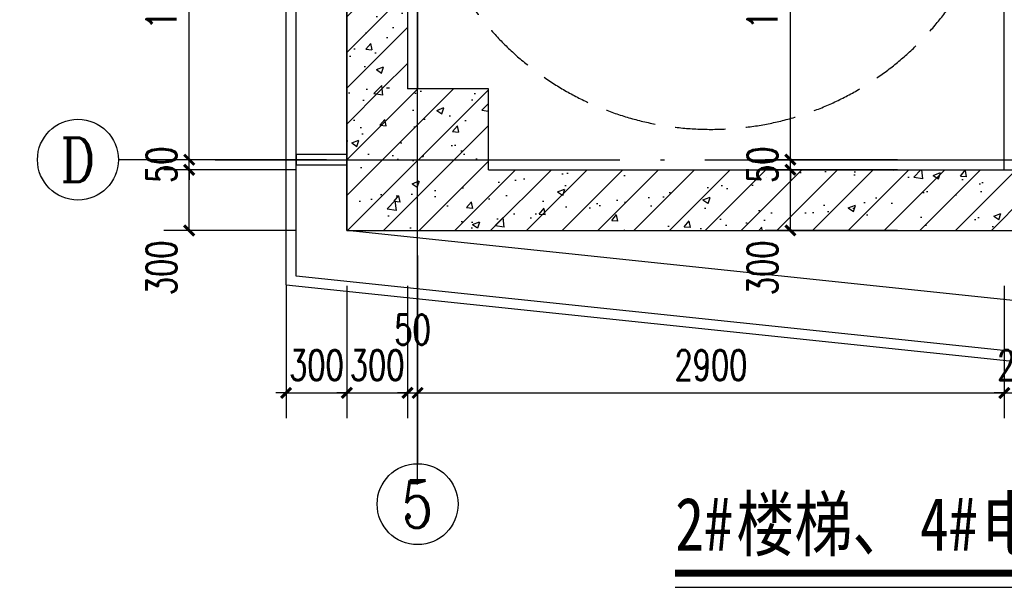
# Model space of a CAD drawing. Extents: x 797781 to 1255204, y 21234 to 1024248.
# Tile 777 of 1056: x 1156390 to 1161257, y 519144 to 521950. Entities that reach past the tile are written whole.
import ezdxf
from ezdxf.enums import TextEntityAlignment as Align

# ---------------------------------------------------------------- set-up
doc = ezdxf.new("R2010")
doc.units = 0
doc.header["$LTSCALE"] = 1000
doc.header["$MEASUREMENT"] = 0
doc.linetypes.add('230303生产综合楼-平面图_t8$0$DASH', pattern=[0.35, 0.25, -0.1])
doc.linetypes.add('230303生产综合楼-平面图_t8$0$DOTE', pattern=[2.42, 2, -0.2, 0.02, -0.2])
for name, color, linetype in [('230303生产综合楼-平面图_t8$0$3T_WOOD', 21, 'Continuous'), ('230303生产综合楼-平面图_t8$0$AXIS', 3, 'Continuous'), ('230303生产综合楼-平面图_t8$0$AXIS_TEXT', 7, 'Continuous'), ('230303生产综合楼-平面图_t8$0$COLUMN', 40, 'Continuous'), ('230303生产综合楼-平面图_t8$0$CURTWALL', 4, 'Continuous'), ('230303生产综合楼-平面图_t8$0$DIM_SYMB', 3, 'Continuous'), ('230303生产综合楼-平面图_t8$0$DOTE', 1, '230303生产综合楼-平面图_t8$0$DOTE'), ('230303生产综合楼-平面图_t8$0$PUB_HATCH', 8, 'Continuous'), ('230303生产综合楼-平面图_t8$0$PUB_TEXT', 7, 'Continuous'), ('230303生产综合楼-平面图_t8$0$STAIR', 2, 'Continuous'), ('230303生产综合楼-平面图_t8$0$WALL', 40, 'Continuous'), ('230303生产综合楼-平面图_t8$0$轮廓', 2, 'Continuous'), ('AXIS_TEXT', 7, 'Continuous'), ('PUB_TEXT', 7, 'Continuous')]:
    doc.layers.add(name, color=color, linetype=linetype)
doc.styles.add('230303生产综合楼-平面图_t8$0$-黑体', font='simhei.ttf', dxfattribs={"width": 0.8})
doc.styles.add('230303生产综合楼-平面图_t8$0$_TCH_AXIS', font='COMPLEX', dxfattribs={"bigfont": 'GBCBIG'})
doc.styles.add('230303生产综合楼-平面图_t8$0$_TCH_DIM', font='SIMPLEX', dxfattribs={"bigfont": 'GBCBIG'})
doc.styles.add('230303生产综合楼-平面图_T8$0$_TCH_DIM_T3', font='SIMPLEX', dxfattribs={"width": 0.705882, "bigfont": 'GBCBIG'})
doc.styles.add('COMPLEX', font='COMPLEX')
doc.dimstyles.new('230303生产综合楼-平面图_T8$0$_TCH_ARCH&&50', dxfattribs={"dimtxt": 148.75, "dimasz": 50, "dimexe": 125, "dimexo": 150, "dimgap": 63.125, "dimtad": 1, "dimdec": 0, "dimzin": 0, "dimdsep": 46, "dimtxsty": '230303生产综合楼-平面图_T8$0$_TCH_DIM_T3', "dimblk": '230303生产综合楼-平面图_t8$0$_ArchTick', "dimcen": 0.09, "dimclrt": 7, "dimazin": 2, "dimtfac": 1, "dimtdec": 0, "dimtix": 1, "dimtmove": 2, "dimatfit": 3, "dimfxl": 1, "dimtolj": 1, "dimtzin": 0, "dimarcsym": 0})
pattern_1 = [(45, (0, 0), (-88.388348, 88.388348), []), (50, (0, 0), (358.63009, -31.37607), [37.5, -412.5]), (355, (0, 0), (-69.37567, 376.09607), [30, -330]), (100.4514, (29.9, -2.6), (289.25469, 344.71977), [31.8701, -350.57106]), (46.1842, (0, 100), (533.62052, -82.7595), [56.25, -618.75]), (96.6356, (44.47, 93.1), (467.33135, 487.05894), [47.80514, -525.8565]), (351.1842, (0, 100), (467.33097, 487.0593), [45, -495]), (21, (50, 75), (298.453526, -201.309445), [37.5, -412.5]), (326, (50, 75), (121.65767, 362.57502), [30, -330]), (71.4514, (74.87, 58.22), (420.11131, 161.26525), [31.8701, -350.57106]), (37.5, (0, 0), (6.079928, 166.446927), [0, -326, 0, -335, 0, -331.25]), (7.5, (0, 0), (131.534769, 197.205856), [0, -191, 0, -318.5, 0, -126.25]), (327.5, (-111.5, 0), (266.911218, -11.277436), [0, -125, 0, -390, 0, -517.5]), (317.5, (-161.5, 0), (291.593085, 50.05249), [0, -162.5, 0, -259, 0, -367.5])]

# ---------------------------------------------------------------- blocks, each defined once
blk = doc.blocks.new('230303生产综合楼-平面图_t8$0$212')
at = {"layer": '230303生产综合楼-平面图_t8$0$3T_WOOD'}
blk.add_lwpolyline([(593636.3, -29828.8), (593636.3, -29878.8), (593886.3, -29878.8), (593886.3, -29828.8)], close=True, dxfattribs=at)
blk.add_lwpolyline([(593636.3, -29853.8), (593586.3, -29853.8)], dxfattribs=at)
blk.add_lwpolyline([(593636.3, -29853.8), (593586.3, -29853.8)], dxfattribs=at)
blk = doc.blocks.new('230303生产综合楼-平面图_t8$0$_ArchTick')
at = {"color": 0, "linetype": 'ByBlock', "const_width": 0.3}
blk.add_lwpolyline([(-0.5, -0.5), (0.5, 0.5)], dxfattribs=at)
blk = doc.blocks.new('*D4308')
at = {"layer": '230303生产综合楼-平面图_t8$0$AXIS', "color": 0, "lineweight": -2, "transparency": 16777216}
for p, q in [((1160728.3, 522907.7), (1160074.4, 522907.7)), ((1160199.4, 521257.7), (1160199.4, 522907.7)), ((1160728.3, 521257.7), (1160074.4, 521257.7))]:
    blk.add_line(p, q, dxfattribs=at)
at = {"layer": 'Defpoints', "color": 0, "transparency": 16777216}
for p in [(1160199.4, 522907.7), (1160878.3, 522907.7), (1160878.3, 521257.7)]:
    blk.add_point(p, dxfattribs=at)
at = {"layer": '230303生产综合楼-平面图_t8$0$AXIS', "color": 0, "lineweight": -2, "transparency": 16777216, "xscale": 50, "yscale": 50, "zscale": 50}
for p, rotation in [((1160199.4, 522907.7), 90), ((1160199.4, 521257.7), 270)]:
    blk.add_blockref('230303生产综合楼-平面图_t8$0$_ArchTick', p, dxfattribs=dict(at, rotation=rotation))
at = {"layer": '230303生产综合楼-平面图_t8$0$AXIS', "color": 7, "transparency": 16777216, "insert": (1160061.9, 522082.7), "char_height": 148.75, "attachment_point": 5, "rotation": 90, "style": '230303生产综合楼-平面图_T8$0$_TCH_DIM_T3'}
blk.add_mtext('\\A1;1650', dxfattribs=at)
blk = doc.blocks.new('*D4309')
at = {"layer": '230303生产综合楼-平面图_t8$0$AXIS', "color": 0, "lineweight": -2, "transparency": 16777216}
for p, q in [((1160199.4, 521257.7), (1160199.4, 521307.7)), ((1160728.3, 521257.7), (1160074.4, 521257.7)), ((1160199.4, 521207.7), (1160199.4, 521257.7)), ((1160728.3, 521207.7), (1160074.4, 521207.7)), ((1160199.4, 521207.7), (1160199.4, 521157.7))]:
    blk.add_line(p, q, dxfattribs=at)
at = {"layer": 'Defpoints', "color": 0, "transparency": 16777216}
for p in [(1160199.4, 521257.7), (1160878.3, 521257.7), (1160878.3, 521207.7)]:
    blk.add_point(p, dxfattribs=at)
at = {"layer": '230303生产综合楼-平面图_t8$0$AXIS', "color": 0, "lineweight": -2, "transparency": 16777216, "xscale": 50, "yscale": 50, "zscale": 50}
for p, rotation in [((1160199.4, 521257.7), 270), ((1160199.4, 521207.7), 90)]:
    blk.add_blockref('230303生产综合楼-平面图_t8$0$_ArchTick', p, dxfattribs=dict(at, rotation=rotation))
at = {"layer": '230303生产综合楼-平面图_t8$0$AXIS', "color": 7, "transparency": 16777216, "insert": (1160061.9, 521232.7), "char_height": 148.75, "attachment_point": 5, "rotation": 90, "style": '230303生产综合楼-平面图_T8$0$_TCH_DIM_T3'}
blk.add_mtext('\\A1;50', dxfattribs=at)
blk = doc.blocks.new('*D4310')
at = {"layer": '230303生产综合楼-平面图_t8$0$AXIS', "color": 0, "lineweight": -2, "transparency": 16777216}
for p, q in [((1160728.3, 521207.7), (1160074.4, 521207.7)), ((1160199.4, 520907.7), (1160199.4, 521207.7)), ((1160728.3, 520907.7), (1160074.4, 520907.7))]:
    blk.add_line(p, q, dxfattribs=at)
at = {"layer": 'Defpoints', "color": 0, "transparency": 16777216}
for p in [(1160199.4, 521207.7), (1160878.3, 521207.7), (1160878.3, 520907.7)]:
    blk.add_point(p, dxfattribs=at)
at = {"layer": '230303生产综合楼-平面图_t8$0$AXIS', "color": 0, "lineweight": -2, "transparency": 16777216, "xscale": 50, "yscale": 50, "zscale": 50}
for p, rotation in [((1160199.4, 521207.7), 90), ((1160199.4, 520907.7), 270)]:
    blk.add_blockref('230303生产综合楼-平面图_t8$0$_ArchTick', p, dxfattribs=dict(at, rotation=rotation))
at = {"layer": '230303生产综合楼-平面图_t8$0$AXIS', "color": 7, "transparency": 16777216, "insert": (1160061.9, 520722.7), "char_height": 148.75, "attachment_point": 5, "rotation": 90, "style": '230303生产综合楼-平面图_T8$0$_TCH_DIM_T3'}
blk.add_mtext('\\A1;300', dxfattribs=at)
blk = doc.blocks.new('*D4325')
at = {"layer": '230303生产综合楼-平面图_t8$0$AXIS', "color": 0, "lineweight": -2, "transparency": 16777216}
for p, q in [((1157756.9, 522907.7), (1157103, 522907.7)), ((1157228, 521257.7), (1157228, 522907.7)), ((1157756.9, 521257.7), (1157103, 521257.7))]:
    blk.add_line(p, q, dxfattribs=at)
at = {"layer": 'Defpoints', "color": 0, "transparency": 16777216}
for p in [(1157228, 522907.7), (1157906.9, 522907.7), (1157906.9, 521257.7)]:
    blk.add_point(p, dxfattribs=at)
at = {"layer": '230303生产综合楼-平面图_t8$0$AXIS', "color": 0, "lineweight": -2, "transparency": 16777216, "xscale": 50, "yscale": 50, "zscale": 50}
for p, rotation in [((1157228, 522907.7), 90), ((1157228, 521257.7), 270)]:
    blk.add_blockref('230303生产综合楼-平面图_t8$0$_ArchTick', p, dxfattribs=dict(at, rotation=rotation))
at = {"layer": '230303生产综合楼-平面图_t8$0$AXIS', "color": 7, "transparency": 16777216, "insert": (1157090.5, 522082.7), "char_height": 148.75, "attachment_point": 5, "rotation": 90, "style": '230303生产综合楼-平面图_T8$0$_TCH_DIM_T3'}
blk.add_mtext('\\A1;1650', dxfattribs=at)
blk = doc.blocks.new('*D4326')
at = {"layer": '230303生产综合楼-平面图_t8$0$AXIS', "color": 0, "lineweight": -2, "transparency": 16777216}
for p, q in [((1157228, 521257.7), (1157228, 521307.7)), ((1157756.9, 521257.7), (1157103, 521257.7)), ((1157228, 521207.7), (1157228, 521257.7)), ((1157756.9, 521207.7), (1157103, 521207.7)), ((1157228, 521207.7), (1157228, 521157.7))]:
    blk.add_line(p, q, dxfattribs=at)
at = {"layer": 'Defpoints', "color": 0, "transparency": 16777216}
for p in [(1157228, 521257.7), (1157906.9, 521257.7), (1157906.9, 521207.7)]:
    blk.add_point(p, dxfattribs=at)
at = {"layer": '230303生产综合楼-平面图_t8$0$AXIS', "color": 0, "lineweight": -2, "transparency": 16777216, "xscale": 50, "yscale": 50, "zscale": 50}
for p, rotation in [((1157228, 521257.7), 270), ((1157228, 521207.7), 90)]:
    blk.add_blockref('230303生产综合楼-平面图_t8$0$_ArchTick', p, dxfattribs=dict(at, rotation=rotation))
at = {"layer": '230303生产综合楼-平面图_t8$0$AXIS', "color": 7, "transparency": 16777216, "insert": (1157090.5, 521232.7), "char_height": 148.75, "attachment_point": 5, "rotation": 90, "style": '230303生产综合楼-平面图_T8$0$_TCH_DIM_T3'}
blk.add_mtext('\\A1;50', dxfattribs=at)
blk = doc.blocks.new('*D4327')
at = {"layer": '230303生产综合楼-平面图_t8$0$AXIS', "color": 0, "lineweight": -2, "transparency": 16777216}
for p, q in [((1157756.9, 521207.7), (1157103, 521207.7)), ((1157228, 520907.7), (1157228, 521207.7)), ((1157756.9, 520907.7), (1157103, 520907.7))]:
    blk.add_line(p, q, dxfattribs=at)
at = {"layer": 'Defpoints', "color": 0, "transparency": 16777216}
for p in [(1157228, 521207.7), (1157906.9, 521207.7), (1157906.9, 520907.7)]:
    blk.add_point(p, dxfattribs=at)
at = {"layer": '230303生产综合楼-平面图_t8$0$AXIS', "color": 0, "lineweight": -2, "transparency": 16777216, "xscale": 50, "yscale": 50, "zscale": 50}
for p, rotation in [((1157228, 521207.7), 90), ((1157228, 520907.7), 270)]:
    blk.add_blockref('230303生产综合楼-平面图_t8$0$_ArchTick', p, dxfattribs=dict(at, rotation=rotation))
at = {"layer": '230303生产综合楼-平面图_t8$0$AXIS', "color": 7, "transparency": 16777216, "insert": (1157090.5, 520722.7), "char_height": 148.75, "attachment_point": 5, "rotation": 90, "style": '230303生产综合楼-平面图_T8$0$_TCH_DIM_T3'}
blk.add_mtext('\\A1;300', dxfattribs=at)
blk = doc.blocks.new('_AXISO')
blk.add_circle((0, 0), 0.5)
at = {"layer": 'AXIS_TEXT', "style": 'COMPLEX', "width": 1.041667}
blk.add_attdef('A', text='', height=0.56, dxfattribs=at).set_placement((-0.25, -0.28), (0.25, -0.28), align=Align.FIT)
blk = doc.blocks.new('*D4328')
at = {"layer": '230303生产综合楼-平面图_t8$0$AXIS', "color": 0, "lineweight": -2, "transparency": 16777216}
for p, q in [((1157706.9, 520633.7), (1157706.9, 519979.8)), ((1158006.9, 520633.7), (1158006.9, 519979.8)), ((1157706.9, 520104.8), (1157656.9, 520104.8)), ((1157706.9, 520104.8), (1158006.9, 520104.8)), ((1158006.9, 520104.8), (1158056.9, 520104.8))]:
    blk.add_line(p, q, dxfattribs=at)
at = {"layer": 'Defpoints', "color": 0, "transparency": 16777216}
for p in [(1157706.9, 520783.7), (1158006.9, 520783.7), (1158006.9, 520104.8)]:
    blk.add_point(p, dxfattribs=at)
at = {"layer": '230303生产综合楼-平面图_t8$0$AXIS', "color": 0, "lineweight": -2, "transparency": 16777216, "xscale": 50, "yscale": 50, "zscale": 50}
blk.add_blockref('230303生产综合楼-平面图_t8$0$_ArchTick', (1157706.9, 520104.8), dxfattribs=at)
at = {"layer": '230303生产综合楼-平面图_t8$0$AXIS', "color": 0, "lineweight": -2, "transparency": 16777216, "xscale": 50, "yscale": 50, "zscale": 50, "rotation": 180}
blk.add_blockref('230303生产综合楼-平面图_t8$0$_ArchTick', (1158006.9, 520104.8), dxfattribs=at)
at = {"layer": '230303生产综合楼-平面图_t8$0$AXIS', "color": 7, "transparency": 16777216, "insert": (1157856.9, 520242.3), "char_height": 148.75, "attachment_point": 5, "style": '230303生产综合楼-平面图_T8$0$_TCH_DIM_T3'}
blk.add_mtext('\\A1;300', dxfattribs=at)
blk = doc.blocks.new('*D4329')
at = {"layer": '230303生产综合楼-平面图_t8$0$AXIS', "color": 0, "lineweight": -2, "transparency": 16777216}
for p, q in [((1158006.9, 520633.7), (1158006.9, 519979.8)), ((1158306.9, 520633.7), (1158306.9, 519979.8)), ((1158006.9, 520104.8), (1157956.9, 520104.8)), ((1158006.9, 520104.8), (1158306.9, 520104.8)), ((1158306.9, 520104.8), (1158356.9, 520104.8))]:
    blk.add_line(p, q, dxfattribs=at)
at = {"layer": 'Defpoints', "color": 0, "transparency": 16777216}
for p in [(1158006.9, 520783.7), (1158306.9, 520783.7), (1158306.9, 520104.8)]:
    blk.add_point(p, dxfattribs=at)
at = {"layer": '230303生产综合楼-平面图_t8$0$AXIS', "color": 0, "lineweight": -2, "transparency": 16777216, "xscale": 50, "yscale": 50, "zscale": 50}
blk.add_blockref('230303生产综合楼-平面图_t8$0$_ArchTick', (1158006.9, 520104.8), dxfattribs=at)
at = {"layer": '230303生产综合楼-平面图_t8$0$AXIS', "color": 0, "lineweight": -2, "transparency": 16777216, "xscale": 50, "yscale": 50, "zscale": 50, "rotation": 180}
blk.add_blockref('230303生产综合楼-平面图_t8$0$_ArchTick', (1158306.9, 520104.8), dxfattribs=at)
at = {"layer": '230303生产综合楼-平面图_t8$0$AXIS', "color": 7, "transparency": 16777216, "insert": (1158156.9, 520242.3), "char_height": 148.75, "attachment_point": 5, "style": '230303生产综合楼-平面图_T8$0$_TCH_DIM_T3'}
blk.add_mtext('\\A1;300', dxfattribs=at)
blk = doc.blocks.new('*D4330')
at = {"layer": '230303生产综合楼-平面图_t8$0$AXIS', "color": 0, "lineweight": -2, "transparency": 16777216}
for p, q in [((1158306.9, 520633.7), (1158306.9, 519979.8)), ((1158356.9, 520633.7), (1158356.9, 519979.8)), ((1158306.9, 520104.8), (1158256.9, 520104.8)), ((1158306.9, 520104.8), (1158356.9, 520104.8)), ((1158356.9, 520104.8), (1158406.9, 520104.8))]:
    blk.add_line(p, q, dxfattribs=at)
at = {"layer": 'Defpoints', "color": 0, "transparency": 16777216}
for p in [(1158306.9, 520783.7), (1158356.9, 520783.7), (1158356.9, 520104.8)]:
    blk.add_point(p, dxfattribs=at)
at = {"layer": '230303生产综合楼-平面图_t8$0$AXIS', "color": 0, "lineweight": -2, "transparency": 16777216, "xscale": 50, "yscale": 50, "zscale": 50}
blk.add_blockref('230303生产综合楼-平面图_t8$0$_ArchTick', (1158306.9, 520104.8), dxfattribs=at)
at = {"layer": '230303生产综合楼-平面图_t8$0$AXIS', "color": 0, "lineweight": -2, "transparency": 16777216, "xscale": 50, "yscale": 50, "zscale": 50, "rotation": 180}
blk.add_blockref('230303生产综合楼-平面图_t8$0$_ArchTick', (1158356.9, 520104.8), dxfattribs=at)
at = {"layer": '230303生产综合楼-平面图_t8$0$AXIS', "color": 7, "transparency": 16777216, "insert": (1158331.9, 520417.3), "char_height": 148.75, "attachment_point": 5, "style": '230303生产综合楼-平面图_T8$0$_TCH_DIM_T3'}
blk.add_mtext('\\A1;50', dxfattribs=at)
blk = doc.blocks.new('*D4331')
at = {"layer": '230303生产综合楼-平面图_t8$0$AXIS', "color": 0, "lineweight": -2, "transparency": 16777216}
for p, q in [((1158356.9, 520633.7), (1158356.9, 519979.8)), ((1161256.9, 520633.7), (1161256.9, 519979.8)), ((1158356.9, 520104.8), (1161256.9, 520104.8))]:
    blk.add_line(p, q, dxfattribs=at)
at = {"layer": 'Defpoints', "color": 0, "transparency": 16777216}
for p in [(1158356.9, 520783.7), (1161256.9, 520783.7), (1161256.9, 520104.8)]:
    blk.add_point(p, dxfattribs=at)
at = {"layer": '230303生产综合楼-平面图_t8$0$AXIS', "color": 0, "lineweight": -2, "transparency": 16777216, "xscale": 50, "yscale": 50, "zscale": 50, "rotation": 180}
blk.add_blockref('230303生产综合楼-平面图_t8$0$_ArchTick', (1158356.9, 520104.8), dxfattribs=at)
at = {"layer": '230303生产综合楼-平面图_t8$0$AXIS', "color": 0, "lineweight": -2, "transparency": 16777216, "xscale": 50, "yscale": 50, "zscale": 50}
blk.add_blockref('230303生产综合楼-平面图_t8$0$_ArchTick', (1161256.9, 520104.8), dxfattribs=at)
at = {"layer": '230303生产综合楼-平面图_t8$0$AXIS', "color": 7, "transparency": 16777216, "insert": (1159806.9, 520242.3), "char_height": 148.75, "attachment_point": 5, "style": '230303生产综合楼-平面图_T8$0$_TCH_DIM_T3'}
blk.add_mtext('\\A1;2900', dxfattribs=at)
blk = doc.blocks.new('*D4332')
at = {"layer": '230303生产综合楼-平面图_t8$0$AXIS', "color": 0, "lineweight": -2, "transparency": 16777216}
for p, q in [((1161256.9, 520633.7), (1161256.9, 519979.8)), ((1161456.9, 520633.7), (1161456.9, 519979.8)), ((1161256.9, 520104.8), (1161206.9, 520104.8)), ((1161256.9, 520104.8), (1161456.9, 520104.8)), ((1161456.9, 520104.8), (1161506.9, 520104.8))]:
    blk.add_line(p, q, dxfattribs=at)
at = {"layer": 'Defpoints', "color": 0, "transparency": 16777216}
for p in [(1161256.9, 520783.7), (1161456.9, 520783.7), (1161456.9, 520104.8)]:
    blk.add_point(p, dxfattribs=at)
at = {"layer": '230303生产综合楼-平面图_t8$0$AXIS', "color": 0, "lineweight": -2, "transparency": 16777216, "xscale": 50, "yscale": 50, "zscale": 50}
blk.add_blockref('230303生产综合楼-平面图_t8$0$_ArchTick', (1161256.9, 520104.8), dxfattribs=at)
at = {"layer": '230303生产综合楼-平面图_t8$0$AXIS', "color": 0, "lineweight": -2, "transparency": 16777216, "xscale": 50, "yscale": 50, "zscale": 50, "rotation": 180}
blk.add_blockref('230303生产综合楼-平面图_t8$0$_ArchTick', (1161456.9, 520104.8), dxfattribs=at)
at = {"layer": '230303生产综合楼-平面图_t8$0$AXIS', "color": 7, "transparency": 16777216, "insert": (1161356.9, 520242.3), "char_height": 148.75, "attachment_point": 5, "style": '230303生产综合楼-平面图_T8$0$_TCH_DIM_T3'}
blk.add_mtext('\\A1;200', dxfattribs=at)

msp = doc.modelspace()

# ---------------------------------------------------------------- hatches: boundary and pattern name
at = {"layer": '230303生产综合楼-平面图_t8$0$PUB_HATCH'}
h = msp.add_hatch(dxfattribs=at)
h.set_pattern_fill('钢筋混凝土', color=256, scale=50, style=0)
h.set_pattern_definition(pattern_1)
h.paths.add_polyline_path([(1158006.9, 520907.7), (1158006.9, 521607.7), (1158306.9, 521607.7), (1158306.9, 524557.7), (1158006.9, 524557.7)])
h = msp.add_hatch(dxfattribs=at)
h.set_pattern_fill('钢筋混凝土', color=256, scale=50, style=0)
h.set_pattern_definition(pattern_1)
h.paths.add_polyline_path([(1158006.9, 521607.7), (1158006.9, 520907.7), (1158706.9, 520907.7), (1158706.9, 521607.7)])
h = msp.add_hatch(dxfattribs=at)
h.set_pattern_fill('钢筋混凝土', color=256, scale=50, style=0)
h.set_pattern_definition(pattern_1)
h.paths.add_polyline_path([(1158706.9, 521207.7), (1158706.9, 520907.7), (1161356.9, 520907.7), (1161356.9, 521207.7)])

# ---------------------------------------------------------------- linework, layer by layer
at = {"layer": '230303生产综合楼-平面图_t8$0$AXIS'}
for p, q in [((1157906.9, 521257.7), (1156878, 521257.7)), ((1158356.9, 520783.7), (1158356.9, 519754.8))]:
    msp.add_line(p, q, dxfattribs=at)
at = {"layer": '230303生产综合楼-平面图_t8$0$COLUMN'}
for p, q in [((1158006.9, 521607.7), (1158006.9, 520907.8)), ((1158706.9, 521607.7), (1158306.9, 521607.7)), ((1158706.9, 521207.7), (1158706.9, 521607.7)), ((1158006.9, 520907.8), (1158006.9, 520907.7)), ((1158006.9, 520907.7), (1158706.9, 520907.7))]:
    msp.add_line(p, q, dxfattribs=at)
at = {"layer": '230303生产综合楼-平面图_t8$0$CURTWALL'}
for points in [[(1165438.3, 519824.6), (1157706.9, 520637.6), (1157706.9, 531032.1)], [(1165438.3, 519874.8), (1157756.9, 520682.6), (1157756.9, 531032.1)], [(1165438.3, 520126.2), (1158006.9, 520907.7), (1158006.9, 531032.1)]]:
    msp.add_lwpolyline(points, dxfattribs=at)
at = {"layer": '230303生产综合楼-平面图_t8$0$DIM_SYMB', "const_width": 35}
msp.add_lwpolyline([(1159629.9, 519213.5), (1164027, 519213.5)], dxfattribs=at)
at = {"layer": '230303生产综合楼-平面图_t8$0$DIM_SYMB'}
msp.add_lwpolyline([(1159629.9, 519143.5), (1164027, 519143.5)], dxfattribs=at)
at = {"layer": '230303生产综合楼-平面图_t8$0$DOTE'}
for p, q in [((1158356.9, 519651.9), (1158356.9, 531032.1)), ((1157356.9, 521257.7), (1165438.3, 521257.7))]:
    msp.add_line(p, q, dxfattribs=at)
at = {"layer": '230303生产综合楼-平面图_t8$0$STAIR'}
for p, q in [((1158356.9, 521607.7), (1158356.9, 529307.7)), ((1158356.9, 522907.7), (1158356.9, 521607.7)), ((1161256.9, 521207.7), (1161256.9, 522907.7)), ((1158706.9, 521207.7), (1161256.9, 521207.7))]:
    msp.add_line(p, q, dxfattribs=at)
at = {"layer": '230303生产综合楼-平面图_t8$0$WALL'}
for p, q in [((1158006.9, 524557.7), (1158006.9, 521607.7)), ((1158306.9, 524557.7), (1158306.9, 521607.7)), ((1158706.9, 521207.7), (1161356.9, 521207.7)), ((1158706.9, 520907.7), (1161356.9, 520907.7))]:
    msp.add_line(p, q, dxfattribs=at)
at = {"layer": '230303生产综合楼-平面图_t8$0$轮廓', "linetype": '230303生产综合楼-平面图_t8$0$DASH'}
msp.add_arc((1159806.9, 522857.7), 1450, 180.0013, 359.9987, dxfattribs=at)

# ---------------------------------------------------------------- block references
msp.add_blockref('230303生产综合楼-平面图_t8$0$212', (564120.6, 551111.5))
at = {"layer": '230303生产综合楼-平面图_t8$0$AXIS'}
ref = msp.add_blockref('_AXISO', (1156678, 521257.7), dxfattribs=dict(at, xscale=400, yscale=400, zscale=400))
ref.add_attrib('A', 'D', dxfattribs={"layer": '230303生产综合楼-平面图_t8$0$AXIS_TEXT', "ltscale": 2, "height": 217.6, "style": '230303生产综合楼-平面图_t8$0$_TCH_AXIS'}).set_placement((1156589.9, 521148.9), (1156766.1, 521148.9), align=Align.FIT)
ref = msp.add_blockref('_AXISO', (1158356.9, 519554.8), dxfattribs=dict(at, xscale=400, yscale=400, zscale=400))
ref.add_attrib('A', '5', dxfattribs={"layer": '230303生产综合楼-平面图_t8$0$AXIS_TEXT', "ltscale": 2, "height": 233, "style": '230303生产综合楼-平面图_t8$0$_TCH_AXIS'}).set_placement((1158279.2, 519438.3), (1158434.5, 519438.3), align=Align.FIT)

# ---------------------------------------------------------------- texts
at = {"layer": '230303生产综合楼-平面图_t8$0$PUB_TEXT', "style": '230303生产综合楼-平面图_t8$0$_TCH_DIM'}
for s, p in [('、电梯安装完毕后电梯门与周围墙体的缝隙由施工单位用密封材料封堵。', (1147983.6, 521288.8)), ('、考虑到电梯的通用性和差异性，设计单位暂参考三菱相应规格的电梯', (1147983.6, 520938.8)), ('、土建要求对电梯机房及井道洞口等进行预留。该图纸须由厂家核实确认或修改之', (1147983.6, 519888.8))]:
    msp.add_text(s, height=255.319, dxfattribs=at).set_placement(p)
at = {"layer": 'PUB_TEXT', "style": '230303生产综合楼-平面图_t8$0$-黑体', "width": 0.8}
for s, p in [('2#', (1159629.9, 519324.9)), ('楼梯、', (1159932.4, 519324.9)), ('4#', (1160839.7, 519324.9)), ('电梯', (1161142.2, 519324.9))]:
    msp.add_text(s, height=262.87, dxfattribs=at).set_placement(p)

# ---------------------------------------------------------------- dimensions: what is measured, and where the dimension line sits
at = {"layer": '230303生产综合楼-平面图_t8$0$AXIS'}
for p1, p2, distance, picture, middle in [((1157906.9, 521257.7), (1157906.9, 522907.7), 678.9, '*D4325', (1157090.5, 522082.7)), ((1160878.3, 521257.7), (1160878.3, 522907.7), 678.9, '*D4308', (1160061.9, 522082.7)), ((1157906.9, 521207.7), (1157906.9, 521257.7), 678.9, '*D4326', (1157090.5, 521232.7)), ((1160878.3, 521207.7), (1160878.3, 521257.7), 678.9, '*D4309', (1160061.9, 521232.7)), ((1157706.9, 520783.7), (1158006.9, 520783.7), -678.9, '*D4328', (1157856.9, 520242.3)), ((1158006.9, 520783.7), (1158306.9, 520783.7), -678.9, '*D4329', (1158156.9, 520242.3)), ((1158356.9, 520783.7), (1161256.9, 520783.7), -678.9, '*D4331', (1159806.9, 520242.3)), ((1161256.9, 520783.7), (1161456.9, 520783.7), -678.9, '*D4332', (1161356.9, 520242.3))]:
    dim = msp.add_aligned_dim(p1=p1, p2=p2, distance=distance, dimstyle='230303生产综合楼-平面图_T8$0$_TCH_ARCH&&50', dxfattribs=at)
    dim.commit()
    dim.dimension.update_dxf_attribs({"geometry": picture, "text_midpoint": middle})
for base, p1, p2, angle, picture, middle in [((1157228, 521207.7), (1157906.9, 520907.7), (1157906.9, 521207.7), 90, '*D4327', (1157090.5, 520722.7)), ((1160199.4, 521207.7), (1160878.3, 520907.7), (1160878.3, 521207.7), 90, '*D4310', (1160061.9, 520722.7)), ((1158356.9, 520104.8), (1158306.9, 520783.7), (1158356.9, 520783.7), 0, '*D4330', (1158331.9, 520417.3))]:
    dim = msp.add_linear_dim(base=base, p1=p1, p2=p2, angle=angle, dimstyle='230303生产综合楼-平面图_T8$0$_TCH_ARCH&&50', dxfattribs=at)
    dim.commit()
    dim.dimension.update_dxf_attribs({"geometry": picture, "text_midpoint": middle, "dimtype": 161})

doc.saveas('drawing.dxf')
